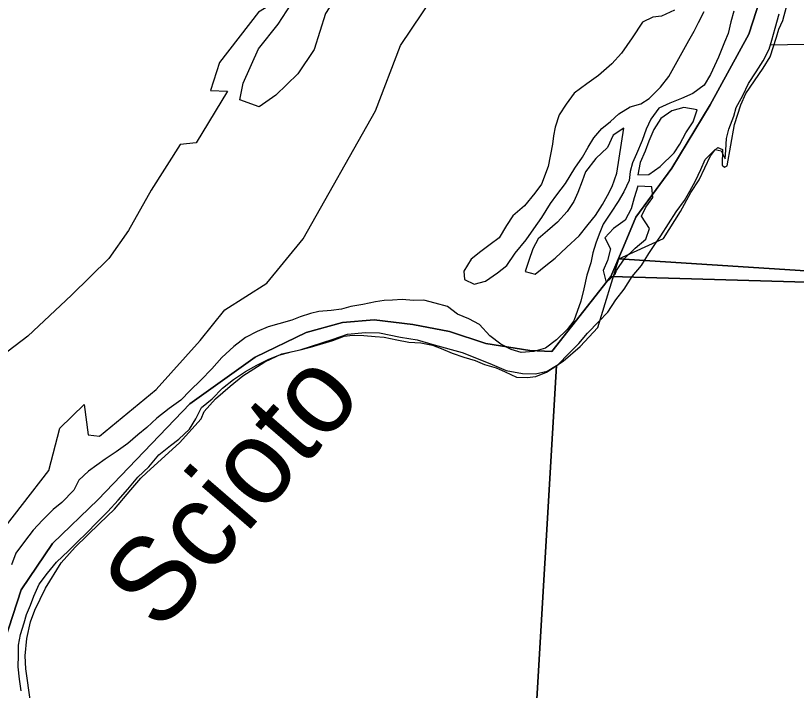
# Model space of a CAD drawing. Extents: x 114843 to 284848, y 317643 to 566895.
# Drawn here: x 201230 to 205873, y 358940 to 362951 of the extents above; entities that cross this region are included whole.
import ezdxf

# ---------------------------------------------------------------- set-up
doc = ezdxf.new("R2010")
doc.units = 0
for name, color, linetype in [('GM_X_Major_River', 7, 'Continuous'), ('GM_X_Major_River_Text', 7, 'Continuous'), ('GM_X_Minor_Lake', 7, 'Continuous'), ('GM_X_Minor_River', 7, 'Continuous'), ('GM_X_Section', 7, 'Continuous'), ('GM_X_Township', 7, 'Continuous')]:
    doc.layers.add(name, color=color, linetype=linetype)

msp = doc.modelspace()

# ---------------------------------------------------------------- linework, layer by layer
at = {"layer": 'GM_X_Major_River'}
for points in [[(205500.1, 362977.4), (205482.2, 362913.3), (205466.2, 362845.1), (205444.3, 362793), (205410.4, 362704.8), (205362.5, 362600.6), (205324.6, 362538.4), (205256.7, 362488.2), (205188.7, 362458.1), (205120.7, 362429.9), (205054.7, 362401.8), (205006.8, 362335.6), (204978.9, 362275.4), (204955, 362209.3), (204921.1, 362129.1), (204899.1, 362075), (204885.2, 362024.9), (204879.2, 361970.8), (204847.3, 361902.6), (204813.4, 361846.4), (204771.5, 361782.3), (204723.6, 361712.1), (204699.6, 361651.9), (204679.7, 361597.8), (204661.8, 361541.7), (204649.8, 361481.5), (204625.9, 361407.4), (204608, 361327.2), (204590.1, 361253), (204550.3, 361136.8), (204510.3, 361084.6), (204446.4, 361024.4), (204380.4, 360974.3), (204312.4, 360954.1), (204236.4, 360948), (204176.4, 360966), (204114.4, 360998), (204050.3, 361048), (203988.2, 361116), (203924.1, 361148), (203858.1, 361176), (203798, 361222), (203724, 361241.9), (203658, 361259.8), (203595.9, 361257.8), (203527.9, 361263.7), (203471.9, 361259.6), (203421.9, 361257.5), (203369.9, 361249.5), (203293.9, 361233.3), (203223.9, 361221.2), (203167.9, 361207.1), (203105.9, 361199), (203033.9, 361192.9), (202983.9, 361180.8), (202921.9, 361160.7), (202872, 361140.6), (202796, 361118.5), (202732, 361100.3), (202666, 361074.2), (202598.1, 361038.1), (202528.1, 360983.9), (202456.2, 360919.7), (202396.3, 360851.4), (202332.3, 360783.2), (202268.4, 360723)], [(203184.1, 361044.8), (203236.1, 361050.9), (203300.2, 361049), (203368.2, 361043.1), (203422.2, 361039.1), (203496.2, 361023.2), (203568.2, 361009.3), (203640.3, 361005.4), (203708.3, 360991.4), (203760.3, 360971.4), (203826.4, 360945.5), (203894.4, 360921.5), (203962.4, 360901.6), (204018.5, 360877.6), (204088.5, 360857.7), (204140.6, 360833.7), (204208.6, 360801.7), (204272.6, 360799.8), (204322.6, 360805.9), (204386.6, 360832), (204454.6, 360876.2), (204522.5, 360944.4), (204578.4, 361002.6), (204630.4, 361062.8), (204698.3, 361133), (204752.2, 361189.1), (204800.1, 361261.3), (204848.1, 361325.5), (204896, 361399.7), (204951.9, 361465.9), (204995.8, 361536.1), (205031.8, 361590.3), (205065.7, 361642.4), (205111.6, 361712.6), (205157.5, 361784.8), (205207.5, 361853), (205239.4, 361907.1), (205273.3, 361969.3), (205305.2, 362035.4), (205331.2, 362095.6), (205389.1, 362155.8), (205426.3, 362146.8), (205449.2, 362099.7), (205453.1, 362151.8), (205457, 362220), (205471, 362276.1), (205500.9, 362354.3), (205514.8, 362404.4), (205554.7, 362476.6), (205588.6, 362546.7), (205632.6, 362616.9), (205674.5, 362683.1), (205710.4, 362751.3), (205726.3, 362805.4), (205746.3, 362875.6), (205770.2, 362961.8)], [(205282.8, 362390.1), (205202.8, 362404), (205132.8, 362385.9), (205066.8, 362339.7), (205024.9, 362273.5), (204995, 362205.3), (204973.1, 362145.2), (204943.1, 362077), (204929.2, 362004.9), (204995.2, 362007), (205063.2, 362053.2)], [(205063.2, 362053.2), (205145.1, 362135.4), (205179, 362187.6), (205214.9, 362253.7), (205258.9, 362319.9), (205282.8, 362390.1)], [(204929.3, 361936.8), (204907.4, 361868.6), (204889.5, 361802.5), (204855.5, 361734.3), (204785.6, 361686.1), (204733.7, 361629.9), (204767.7, 361563.9), (204749.8, 361495.7), (204723.9, 361435.6), (204742, 361365.5), (204795.9, 361413.6)], [(204795.9, 361413.6), (204803.9, 361435.7), (204851.8, 361509.9), (204913.8, 361568.1), (204977.7, 361622.2), (204999.6, 361686.4), (204951.5, 361758.5), (204977.5, 361812.6), (205019.4, 361870.8), (205013.3, 361932.9), (204929.3, 361936.8)], [(201262.5, 358938.4), (201252.4, 359006.5), (201246.3, 359080.7), (201248.2, 359148.8), (201248.1, 359208.9), (201260.1, 359273), (201282, 359341.2), (201295.9, 359391.3), (201317.8, 359447.4), (201337.8, 359499.6), (201369.7, 359571.7), (201419.6, 359637.9), (201473.5, 359702.1), (201545.5, 359770.3), (201595.4, 359820.5), (201653.4, 359876.7), (201713.3, 359938.9), (201779.2, 360003.1), (201839.1, 360071.3), (201897.1, 360135.5), (201957, 360207.7), (202022.9, 360269.9), (202082.8, 360340.1), (202150.8, 360396.3), (202200.7, 360434.4), (202264.7, 360492.6), (202302.6, 360554.8), (202336.5, 360620.9), (202398.5, 360673.1), (202460.4, 360737.3), (202526.4, 360787.5), (202596.3, 360835.7), (202664.3, 360873.8), (202736.2, 360908), (202796.2, 360932.1), (202868.2, 360952.2), (202922.2, 360964.3), (202984.2, 360980.4), (203116.2, 361020.7), (203184.1, 361044.8)], [(202268.4, 360723), (202212.5, 360664.9), (202142.5, 360616.7), (202070.6, 360558.5), (202010.6, 360502.3), (201956.7, 360460.1), (201896.7, 360408), (201828.8, 360357.8), (201762.8, 360313.6), (201712.9, 360279.5), (201662.9, 360243.4), (201607, 360189.2), (201577, 360131), (201505.1, 360056.8), (201453.2, 360014.7), (201389.2, 359952.5), (201335.3, 359892.3), (201283.4, 359826.1), (201231.4, 359755.9), (201205.5, 359685.7)]]:
    msp.add_lwpolyline(points, dxfattribs=at)
at = {"layer": 'GM_X_Minor_Lake'}
for points in [[(203745.2, 363383.3), (203196.7, 363157), (203072.9, 362964.1), (203005.1, 362749.4), (202909.2, 362604.7), (202777.2, 362478), (202679.2, 362409.5), (202562.9, 362451.3), (202582.8, 362549.6), (202674.6, 362754.3), (202790.5, 362901.1), (202946.4, 363140.1), (202674.2, 362970.9), (202442.3, 362671.4), (202388.5, 362506.8), (202490.7, 362501.1), (202302.9, 362195.8), (202208.8, 362185.5), (202037, 361914.3), (201901.2, 361673.3), (201785.2, 361506.5), (201563.3, 361289.3), (201303.3, 361045.9), (201067.2, 360866.7)], [(201113, 359842.4), (201426.8, 360246.4), (201492.5, 360499.2), (201638.5, 360640), (201660.8, 360459.6), (201728.9, 360451.8), (202065, 360729.6), (202326.9, 361019.1), (202474.9, 361202), (202723, 361361.2), (202940.9, 361624.5), (203370.3, 362385.7), (203517.9, 362773.1), (203715.7, 363066.4), (203821.6, 363259.2), (203771.3, 363385.4)], [(205147.2, 362983.3), (205071, 362947.7), (205018.9, 362942), (204956.7, 362912.4), (204896.1, 362818.6), (204833.4, 362728.8), (204775, 362665), (204696.5, 362595.3), (204626.2, 362545.6), (204551.8, 362490), (204503.3, 362424.2), (204462.9, 362360.3), (204438.4, 362288.3), (204428.1, 362236.2), (204421.8, 362186.1), (204396.9, 362054), (204356.3, 361950), (204317.9, 361896.2), (204255.4, 361820.4), (204187, 361760.7), (204148.6, 361702.8), (204106.1, 361630.9), (204051.8, 361591.2), (203995.5, 361549.4), (203939.2, 361503.7), (203894.7, 361431.8), (203898.4, 361381.7), (203956.2, 361355.2), (204024.4, 361372.8), (204094.8, 361422.5), (204151.1, 361466.2), (204201.5, 361538.1), (204266.1, 361617.9), (204312.5, 361683.7), (204359, 361751.6), (204411.5, 361833.4), (204447.9, 361885.3), (204500.3, 361953.1), (204555, 362045), (204601.4, 362108.8), (204633.8, 362168.8), (204668.1, 362224.7), (204716.5, 362280.5), (204766.8, 362322.3), (204817.1, 362368.1), (204883.4, 362409.7), (204947.6, 362427.4), (204997.8, 362459.1), (205064.3, 362524.8), (205114.7, 362588.7), (205143.1, 362642.6), (205193.7, 362732.5), (205234.1, 362802.4), (205264.5, 362858.3), (205290.8, 362910.3), (205325.3, 362976.2)], [(204846.6, 362281.7), (204782.3, 362240), (204749.8, 362168), (204679.4, 362102.3), (204618.8, 362022.5), (204598.5, 361966.5), (204574, 361900.6), (204549.7, 361846.6), (204509.3, 361786.7), (204452.8, 361722.9), (204392.5, 361671.2), (204338.1, 361623.4), (204305.8, 361565.5), (204281.3, 361495.5), (204260.9, 361429.5), (204318.8, 361415.1), (204383.2, 361464.8), (204437.5, 361508.5), (204507.9, 361574.2), (204580.4, 361641.9), (204634.9, 361709.7), (204679.2, 361763.6), (204719.6, 361827.5), (204750, 361881.4), (204776.4, 361935.4), (204804.9, 362015.3)], [(204804.9, 362015.3), (204846.6, 362281.7)]]:
    msp.add_lwpolyline(points, dxfattribs=at)
at = {"layer": 'GM_X_Minor_River'}
msp.add_lwpolyline([(206201.9, 362766.1), (206046, 362780.3), (205984, 362778.3), (205920, 362778.4), (205717.8, 362776.3)], dxfattribs=at)
at = {"layer": 'GM_X_Section'}
for points in [[(210120.7, 366565.7), (209779.5, 361186.3), (204817.4, 361505.3), (205083.3, 361625.6), (205183.1, 361785.8), (205245.1, 361899.8), (205295, 361975.9), (205362.8, 362118), (205386.8, 362152), (205404.8, 362168), (205432.8, 362156.1), (205430.9, 362062), (205444.9, 362050), (205460.9, 362058.1), (205504.7, 362304.1), (205541.6, 362421), (205572.5, 362488.2), (205674.4, 362638.3), (205716.3, 362706.4), (205754.2, 362822.4), (205768.1, 362870.4), (205792.1, 362922.5), (205865.8, 363196.6)], [(201319.7, 358871.6), (201291.5, 359067.6), (201287.4, 359145.6), (201297.3, 359247.6), (201319.2, 359347.6), (201345.2, 359417.7), (201407, 359547.7), (201500.9, 359697.9), (201584.8, 359791.9), (201728.7, 359932.1), (201818.6, 360018.2), (201914.5, 360132.3), (201974.4, 360202.4), (202010.4, 360234.4), (202204.2, 360412.6), (202334.1, 360554.8), (202352.1, 360598.8), (202418, 360672.9), (202505.9, 360749), (202581.9, 360809.1), (202711.8, 360893.2), (202813.8, 360941.3), (202921.7, 360965.4), (203117.7, 361027.6), (203203.7, 361057.7), (203309.7, 361067.8), (203393.7, 361065.9), (203518, 361040.4), (203617.8, 361024.1), (203719.8, 360994.2), (203885.9, 360948.4), (204050, 360882.5), (204148, 360840.6), (204244, 360824.7), (204322, 360820.8), (204390, 360836.9), (204446, 360870.9), (204166.6, 356134.1)]]:
    msp.add_lwpolyline(points, dxfattribs=at)
msp.add_lwpolyline([(204817.4, 361505.3), (209779.5, 361186.3), (209446.2, 355850.9), (204166.6, 356134.1), (204446, 360870.9), (204486, 360897), (204587.9, 360985.1), (204691.8, 361097.2)], close=True, dxfattribs=at)
at = {"layer": 'GM_X_Township'}
for points in [[(199063.9, 365202.5), (205863.2, 363742), (205744.7, 363319.6), (205589.1, 362841.6), (205361, 362420.8), (205132.5, 362043.4), (204917.8, 361752.8), (204843.8, 361576.7), (204769.8, 361400.5), (204417.7, 360954.4), (204287.6, 360960.6), (204027.1, 361002.1), (203809.8, 361072.8), (203592.8, 361114.6), (203361.3, 361141.8), (203173.6, 361126), (202957.2, 361066.6), (202654.8, 360919.9), (202266.6, 360642.5), (201721.5, 360074.9), (201448.8, 359812.8), (201262.9, 359536.9), (201163.9, 359232.7)], [(210185.5, 361167.7), (209780.2, 361190.3), (209132.9, 361224.3), (208552.9, 361258.6), (208169.7, 361284.4), (207096.8, 361332.5), (204769.8, 361400.5), (204843.8, 361576.7), (204917.8, 361752.8), (205132.5, 362043.4), (205361, 362420.8), (205589.1, 362841.6), (205744.7, 363319.6)], [(201163.9, 359232.7), (201262.9, 359536.9), (201448.8, 359812.8), (201721.5, 360074.9), (202266.6, 360642.5), (202654.8, 360919.9), (202957.2, 361066.6), (203173.6, 361126), (203361.3, 361141.8), (203592.8, 361114.6), (203809.8, 361072.8), (204027.1, 361002.1), (204287.6, 360960.6), (204417.7, 360954.4), (204769.8, 361400.5), (207096.8, 361332.5), (208169.7, 361284.4), (208552.9, 361258.6), (209132.9, 361224.3), (209780.2, 361190.3), (210185.5, 361167.7)]]:
    msp.add_lwpolyline(points, dxfattribs=at)

# ---------------------------------------------------------------- texts
at = {"layer": 'GM_X_Major_River_Text'}
msp.add_text('Scioto', height=500, rotation=49.1836, dxfattribs=at).set_placement((202089, 359275.5))

doc.saveas('drawing.dxf')
